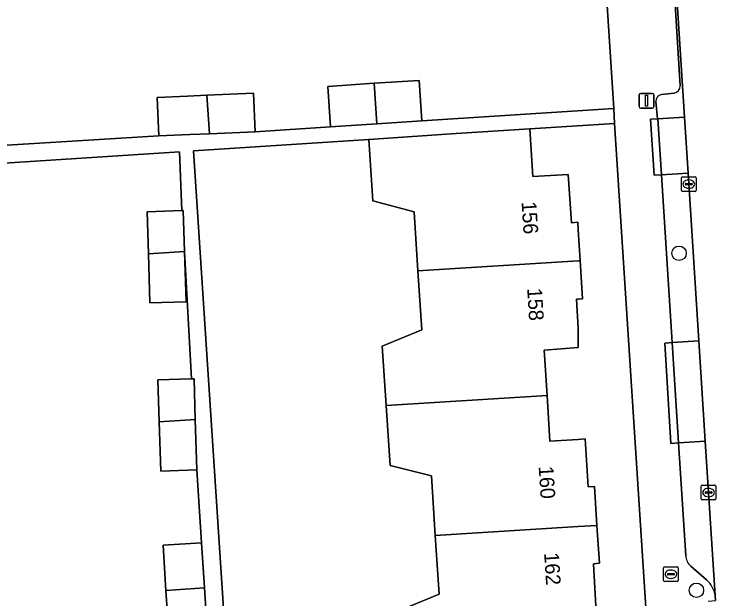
# Model space of a CAD drawing. Extents: x 159626 to 160723, y 388173 to 389416.
# Drawn here: x 160461.73 to 160509.35, y 388427.71 to 388467.4 of the extents above; entities that cross this region are included whole.
import ezdxf

# ---------------------------------------------------------------- set-up
doc = ezdxf.new("R2010")
doc.units = 0
for name, color, linetype in [('IMGEO_Boom', 7, 'Continuous'), ('IMGEO_Brandkraan', 7, 'Continuous'), ('IMGEO_Erf', 7, 'Continuous'), ('IMGEO_Kolk', 7, 'Continuous'), ('IMGEO_Lichtmast', 7, 'Continuous'), ('IMGEO_Pand', 7, 'Continuous'), ('IMGEO_Pand_nummerreeks', 7, 'Continuous'), ('IMGEO_Parkeervlak_open', 7, 'Continuous'), ('IMGEO_Rijbaan_lokaal_gesloten', 7, 'Continuous'), ('IMGEO_Voetpad_open', 7, 'Continuous')]:
    doc.layers.add(name, color=color, linetype=linetype)

msp = doc.modelspace()

# ---------------------------------------------------------------- linework, layer by layer
at = {"layer": 'IMGEO_Boom'}
for centre in [(160506.845, 388451.166), (160508.024, 388428.298)]:
    msp.add_circle(centre, 0.489, dxfattribs=at)
at = {"layer": 'IMGEO_Brandkraan'}
for p, q in [((160505.793, 388428.959), (160505.793, 388429.811)), ((160505.868, 388429.885), (160506.72, 388429.885)), ((160506.281, 388429.665), (160506.306, 388429.665)), ((160506.794, 388429.811), (160506.794, 388428.959)), ((160506.052, 388429.379), (160506.052, 388429.391)), ((160506.49, 388429.342), (160506.092, 388429.342)), ((160506.095, 388429.428), (160506.493, 388429.428)), ((160506.536, 388429.391), (160506.536, 388429.379)), ((160506.72, 388428.885), (160505.868, 388428.885)), ((160506.304, 388429.105), (160506.279, 388429.105))]:
    msp.add_line(p, q, dxfattribs=at)
for points in [[(160505.793, 388428.959), (160505.793, 388429.811)], [(160505.868, 388429.885), (160506.72, 388429.885)], [(160506.794, 388429.811), (160506.794, 388428.959)], [(160506.72, 388428.885), (160505.868, 388428.885)]]:
    msp.add_lwpolyline(points, dxfattribs=at)
for centre, radius, start, end in [((160505.87, 388429.809), 0.0765, 91.552, 178.448), ((160505.87, 388429.809), 0.0765, 91.552, 178.448), ((160506.718, 388429.809), 0.0765, 1.552, 88.448), ((160506.718, 388429.809), 0.0765, 1.552, 88.448), ((160506.092, 388429.388), 0.0403, 85.8775, 175.7526), ((160506.089, 388429.378), 0.0366, 178.938, 274.7102), ((160506.493, 388429.385), 0.043, 264.8664, 352.4533), ((160506.497, 388429.39), 0.0386, 1.7309, 96.639), ((160505.87, 388428.961), 0.0765, 181.552, 268.448), ((160505.87, 388428.961), 0.0765, 181.552, 268.448), ((160506.718, 388428.961), 0.0765, 271.552, 358.448), ((160506.718, 388428.961), 0.0765, 271.552, 358.448)]:
    msp.add_arc(centre, radius, start, end, dxfattribs=at)
for centre, major_axis, ratio, start_param, end_param in [((160506.28, 388429.385), (-0.387, 0.002), 0.722429, 4.712389, 7.853982), ((160506.305, 388429.385), (-0.39, 0.002), 0.717154, 1.570796, 4.712389)]:
    msp.add_ellipse(centre, major_axis=major_axis, ratio=ratio, start_param=start_param, end_param=end_param, dxfattribs=at)
at = {"layer": 'IMGEO_Erf'}
for points in [[(160457.563, 388458.265), (160471.558, 388459.134), (160471.447, 388461.746), (160473.488, 388461.833), (160474.814, 388461.89), (160477.968, 388462.024), (160478.08, 388459.412), (160483.19, 388459.738), (160483.01, 388462.492), (160486.164, 388462.698), (160489.212, 388462.898), (160489.393, 388460.144), (160502.409, 388460.978), (160500.653, 388488.259)], [(160504.835, 388423.287), (160502.473, 388459.978), (160496.71, 388459.607), (160496.92, 388456.364), (160499.325, 388456.52), (160499.539, 388453.236), (160499.968, 388453.264), (160500, 388452.761), (160500.133, 388450.668), (160500.298, 388448.072), (160500, 388448.054), (160499.877, 388448.046), (160500, 388446.076), (160500, 388444.772), (160497.697, 388444.597), (160497.889, 388441.511), (160498.082, 388438.416), (160500, 388438.535), (160500.485, 388438.565), (160500.687, 388435.305), (160501.104, 388435.331), (160501.276, 388432.703), (160501.444, 388430.129), (160501.029, 388430.098), (160501.229, 388426.821)], [(160487.886, 388426.914), (160490.568, 388428.026), (160490.307, 388432.019), (160490.043, 388436.059), (160487.242, 388436.773), (160486.976, 388440.831), (160486.713, 388444.855), (160489.395, 388445.965), (160489.133, 388449.983), (160488.871, 388453.987), (160486.069, 388454.714), (160485.795, 388458.895), (160473.914, 388458.116), (160476.311, 388421.541)]]:
    msp.add_lwpolyline(points, dxfattribs=at)
msp.add_lwpolyline([(160474.132, 388436.466), (160471.678, 388436.39), (160471.575, 388439.722), (160471.487, 388442.571), (160473.77, 388442.642), (160473.291, 388451.292), (160473.397, 388447.879), (160470.943, 388447.803), (160470.84, 388451.134), (160470.752, 388453.984), (160473.102, 388454.057), (160472.946, 388458.053), (160442.905, 388456.093), (160444.802, 388426.589), (160444.954, 388424.235), (160445.249, 388419.64), (160475.085, 388421.466), (160474.857, 388425.241), (160472.246, 388425.071), (160472.036, 388428.29), (160471.837, 388431.347), (160474.449, 388431.517)], close=True, dxfattribs=at)
at = {"layer": 'IMGEO_Kolk'}
for p, q in [((160507.003, 388455.432), (160507.003, 388456.284)), ((160507.078, 388456.358), (160507.93, 388456.358)), ((160508.004, 388456.284), (160508.004, 388455.432)), ((160507.262, 388455.852), (160507.262, 388455.864)), ((160507.7, 388455.815), (160507.302, 388455.815)), ((160507.305, 388455.901), (160507.703, 388455.901)), ((160507.491, 388456.138), (160507.516, 388456.138)), ((160507.746, 388455.864), (160507.746, 388455.852)), ((160507.93, 388455.358), (160507.078, 388455.358)), ((160507.514, 388455.578), (160507.489, 388455.578)), ((160508.346, 388434.501), (160508.346, 388435.353)), ((160508.421, 388435.427), (160509.273, 388435.427)), ((160509.347, 388435.353), (160509.347, 388434.501)), ((160508.605, 388434.921), (160508.605, 388434.933)), ((160509.043, 388434.884), (160508.645, 388434.884)), ((160508.648, 388434.97), (160509.046, 388434.97)), ((160508.834, 388435.207), (160508.859, 388435.207)), ((160509.089, 388434.933), (160509.089, 388434.921)), ((160509.273, 388434.427), (160508.421, 388434.427)), ((160508.857, 388434.647), (160508.832, 388434.647))]:
    msp.add_line(p, q, dxfattribs=at)
for points in [[(160507.003, 388455.432), (160507.003, 388456.284)], [(160507.078, 388456.358), (160507.93, 388456.358)], [(160508.004, 388456.284), (160508.004, 388455.432)], [(160507.93, 388455.358), (160507.078, 388455.358)], [(160508.346, 388434.501), (160508.346, 388435.353)], [(160508.421, 388435.427), (160509.273, 388435.427)], [(160509.347, 388435.353), (160509.347, 388434.501)], [(160509.273, 388434.427), (160508.421, 388434.427)]]:
    msp.add_lwpolyline(points, dxfattribs=at)
for centre, radius, start, end in [((160507.08, 388456.282), 0.0765, 91.552, 178.448), ((160507.08, 388456.282), 0.0765, 91.552, 178.448), ((160507.928, 388456.282), 0.0765, 1.552, 88.448), ((160507.928, 388456.282), 0.0765, 1.552, 88.448), ((160507.302, 388455.861), 0.0403, 85.8775, 175.7526), ((160507.299, 388455.851), 0.0366, 178.938, 274.7102), ((160507.703, 388455.858), 0.043, 264.8664, 352.4533), ((160507.707, 388455.863), 0.0386, 1.7309, 96.639), ((160507.08, 388455.434), 0.0765, 181.552, 268.448), ((160507.08, 388455.434), 0.0765, 181.552, 268.448), ((160507.928, 388455.434), 0.0765, 271.552, 358.448), ((160507.928, 388455.434), 0.0765, 271.552, 358.448), ((160508.423, 388435.351), 0.0765, 91.552, 178.448), ((160508.423, 388435.351), 0.0765, 91.552, 178.448), ((160509.271, 388435.351), 0.0765, 1.552, 88.448), ((160509.271, 388435.351), 0.0765, 1.552, 88.448), ((160508.645, 388434.93), 0.0403, 85.8775, 175.7526), ((160508.642, 388434.92), 0.0366, 178.938, 274.7102), ((160509.046, 388434.927), 0.043, 264.8664, 352.4533), ((160509.05, 388434.932), 0.0386, 1.7309, 96.639), ((160508.423, 388434.503), 0.0765, 181.552, 268.448), ((160508.423, 388434.503), 0.0765, 181.552, 268.448), ((160509.271, 388434.503), 0.0765, 271.552, 358.448), ((160509.271, 388434.503), 0.0765, 271.552, 358.448)]:
    msp.add_arc(centre, radius, start, end, dxfattribs=at)
for centre, major_axis, ratio, start_param, end_param in [((160507.49, 388455.858), (-0.387, 0.002), 0.722429, 4.712389, 7.853982), ((160507.515, 388455.858), (-0.39, 0.002), 0.717154, 1.570796, 4.712389), ((160508.833, 388434.927), (-0.387, 0.002), 0.722429, 4.712389, 7.853982), ((160508.858, 388434.927), (-0.39, 0.002), 0.717154, 1.570796, 4.712389)]:
    msp.add_ellipse(centre, major_axis=major_axis, ratio=ratio, start_param=start_param, end_param=end_param, dxfattribs=at)
at = {"layer": 'IMGEO_Lichtmast'}
for p, q in [((160504.24, 388462.014), (160505.03, 388462.014)), ((160505.03, 388462.014), (160504.24, 388462.014)), ((160504.14, 388461.114), (160504.14, 388461.914)), ((160504.14, 388461.914), (160504.14, 388461.114)), ((160505.13, 388461.914), (160505.13, 388461.114)), ((160505.13, 388461.114), (160505.13, 388461.914)), ((160505.03, 388461.014), (160504.24, 388461.014)), ((160504.24, 388461.014), (160505.03, 388461.014))]:
    msp.add_line(p, q, dxfattribs=at)
msp.add_lwpolyline([(160504.56, 388461.889), (160504.71, 388461.889), (160504.71, 388461.139), (160504.56, 388461.139), (160504.56, 388461.889)], dxfattribs=at)
for centre, start, end in [((160504.24, 388461.914), 90, 180), ((160504.24, 388461.914), 90, 180), ((160505.03, 388461.914), 0, 90), ((160505.03, 388461.914), 360, 90), ((160504.24, 388461.114), 180, 270), ((160504.24, 388461.114), 180, 270), ((160505.03, 388461.114), 270, 0), ((160505.03, 388461.114), 270, 0)]:
    msp.add_arc(centre, 0.1, start, end, dxfattribs=at)
at = {"layer": 'IMGEO_Pand'}
for points in [[(160486.164, 388462.698), (160483.01, 388462.492), (160483.19, 388459.738), (160486.34, 388459.944)], [(160486.164, 388462.698), (160486.34, 388459.944), (160489.393, 388460.144), (160489.212, 388462.898)], [(160474.814, 388461.89), (160474.983, 388459.28), (160478.08, 388459.412), (160477.968, 388462.024)], [(160474.814, 388461.89), (160473.488, 388461.833), (160471.447, 388461.746), (160471.558, 388459.134), (160473.657, 388459.223), (160474.983, 388459.28)], [(160489.133, 388449.983), (160500, 388450.66), (160500.133, 388450.668), (160500, 388452.761), (160499.968, 388453.264), (160499.539, 388453.236), (160499.325, 388456.52), (160496.92, 388456.364), (160496.71, 388459.607), (160491.721, 388459.282), (160485.795, 388458.895), (160486.069, 388454.714), (160488.871, 388453.987)], [(160473.205, 388454.06), (160473.102, 388454.057), (160470.752, 388453.984), (160470.84, 388451.134), (160473.291, 388451.292)], [(160473.291, 388451.292), (160470.84, 388451.134), (160470.943, 388447.803), (160473.397, 388447.879)], [(160486.976, 388440.831), (160497.889, 388441.511), (160497.697, 388444.597), (160500, 388444.772), (160500, 388446.076), (160499.877, 388448.046), (160500, 388448.054), (160500.298, 388448.072), (160500.133, 388450.668), (160500, 388450.66), (160489.133, 388449.983), (160489.395, 388445.965), (160486.713, 388444.855)], [(160473.94, 388442.647), (160473.77, 388442.642), (160471.487, 388442.571), (160471.575, 388439.722), (160474.026, 388439.88)], [(160486.976, 388440.831), (160487.242, 388436.773), (160490.043, 388436.059), (160490.307, 388432.019), (160500, 388432.623), (160501.276, 388432.703), (160501.104, 388435.331), (160500.687, 388435.305), (160500.485, 388438.565), (160500, 388438.535), (160498.082, 388438.416), (160497.889, 388441.511)], [(160474.026, 388439.88), (160471.575, 388439.722), (160471.678, 388436.39), (160474.132, 388436.466)], [(160501.276, 388432.703), (160500, 388432.623), (160490.307, 388432.019), (160490.568, 388428.026), (160487.886, 388426.914), (160488.158, 388422.749), (160499.07, 388423.424), (160498.84, 388426.652), (160500, 388426.735), (160501.229, 388426.821), (160501.029, 388430.098), (160501.444, 388430.129)], [(160474.449, 388431.517), (160471.837, 388431.347), (160472.036, 388428.29), (160474.648, 388428.458)], [(160474.648, 388428.458), (160472.036, 388428.29), (160472.246, 388425.071), (160474.857, 388425.241)]]:
    msp.add_lwpolyline(points, close=True, dxfattribs=at)
at = {"layer": 'IMGEO_Parkeervlak_open'}
for points in [[(160505.265, 388461.457), (160505.373, 388460.288), (160505.41, 388460.29), (160507.212, 388460.409), (160505.579, 388485.867)], [(160506.233, 388473.579), (160506.926, 388462.536)], [(160506.506, 388462.028), (160505.657, 388461.942)], [(160508.624, 388438.407), (160506.805, 388438.298), (160507.296, 388430.636)], [(160509.296, 388427.933), (160508.624, 388438.407)], [(160507.648, 388429.922), (160508.711, 388428.994)]]:
    msp.add_lwpolyline(points, dxfattribs=at)
for points in [[(160507.212, 388460.409), (160505.41, 388460.29), (160505.651, 388456.489), (160507.456, 388456.603)], [(160507.456, 388456.603), (160505.651, 388456.489), (160506.376, 388445.1), (160508.187, 388445.216)], [(160508.187, 388445.216), (160506.376, 388445.1), (160506.805, 388438.298), (160508.624, 388438.407)]]:
    msp.add_lwpolyline(points, close=True, dxfattribs=at)
for centre, radius, start, end in [((160506.43, 388462.519), 0.496, 278.8235, 2.0106), ((160505.748, 388461.467), 0.484, 100.9023, 181.2041), ((160508.334, 388430.704), 1.04, 183.7471, 228.7392), ((160507.532, 388427.652), 1.786, 9.0449, 48.6968)]:
    msp.add_arc(centre, radius, start, end, dxfattribs=at)
at = {"layer": 'IMGEO_Rijbaan_lokaal_gesloten'}
msp.add_lwpolyline([(160502.955, 388507.741), (160503.185, 388506.569), (160504.456, 388500), (160504.895, 388496.745), (160505.375, 388489.092), (160505.566, 388486.065), (160505.579, 388485.867), (160507.212, 388460.409), (160507.456, 388456.603), (160508.187, 388445.216), (160508.624, 388438.407), (160509.296, 388427.933), (160509.318, 388427.594)], dxfattribs=at)
at = {"layer": 'IMGEO_Voetpad_open'}
for points in [[(160500.653, 388488.259), (160502.409, 388460.978), (160502.473, 388459.978), (160504.835, 388423.287), (160505.042, 388420.291), (160507.218, 388377.374), (160507.575, 388370.333), (160508.234, 388357.323)], [(160506.926, 388462.536), (160506.233, 388473.579)], [(160505.657, 388461.942), (160506.506, 388462.028)], [(160507.296, 388430.636), (160506.805, 388438.298), (160506.285, 388438.267), (160505.877, 388445.068), (160506.376, 388445.1), (160505.651, 388456.489), (160505.147, 388456.457), (160504.896, 388460.256), (160505.373, 388460.288), (160505.265, 388461.457)], [(160476.311, 388421.541), (160473.914, 388458.116), (160485.795, 388458.895), (160491.721, 388459.282), (160496.71, 388459.607), (160502.473, 388459.978), (160502.409, 388460.978), (160489.393, 388460.144), (160486.34, 388459.944), (160483.19, 388459.738), (160478.08, 388459.412), (160474.983, 388459.28), (160473.657, 388459.223), (160471.558, 388459.134), (160457.563, 388458.265)], [(160442.905, 388456.093), (160472.946, 388458.053), (160473.102, 388454.057), (160473.205, 388454.06), (160473.291, 388451.292), (160473.77, 388442.642), (160473.94, 388442.647), (160474.026, 388439.88), (160474.132, 388436.466), (160474.449, 388431.517), (160474.648, 388428.458), (160474.857, 388425.241)], [(160508.711, 388428.994), (160507.648, 388429.922)], [(160508.82, 388427.563), (160509.318, 388427.594), (160509.296, 388427.933)]]:
    msp.add_lwpolyline(points, dxfattribs=at)
for points in [[(160505.41, 388460.29), (160505.373, 388460.288), (160504.896, 388460.256), (160505.147, 388456.457), (160505.651, 388456.489)], [(160506.376, 388445.1), (160505.877, 388445.068), (160506.285, 388438.267), (160506.805, 388438.298)]]:
    msp.add_lwpolyline(points, close=True, dxfattribs=at)
for centre, radius, start, end in [((160506.43, 388462.519), 0.496, 278.8235, 2.0106), ((160505.748, 388461.467), 0.484, 100.9023, 181.2041), ((160508.334, 388430.704), 1.04, 183.7471, 228.7392), ((160507.532, 388427.652), 1.786, 9.0449, 48.6968)]:
    msp.add_arc(centre, radius, start, end, dxfattribs=at)

# ---------------------------------------------------------------- texts
at = {"layer": 'IMGEO_Pand_nummerreeks'}
for s, rotation, p in [('156', 273.6839, (160496.158, 388454.658)), ('158', 273.6839, (160496.536, 388448.783)), ('160', 273.6249, (160497.317, 388436.702)), ('162', 273.6249, (160497.688, 388430.836))]:
    msp.add_text(s, height=1, rotation=rotation, dxfattribs=at).set_placement(p)

doc.saveas('drawing.dxf')
